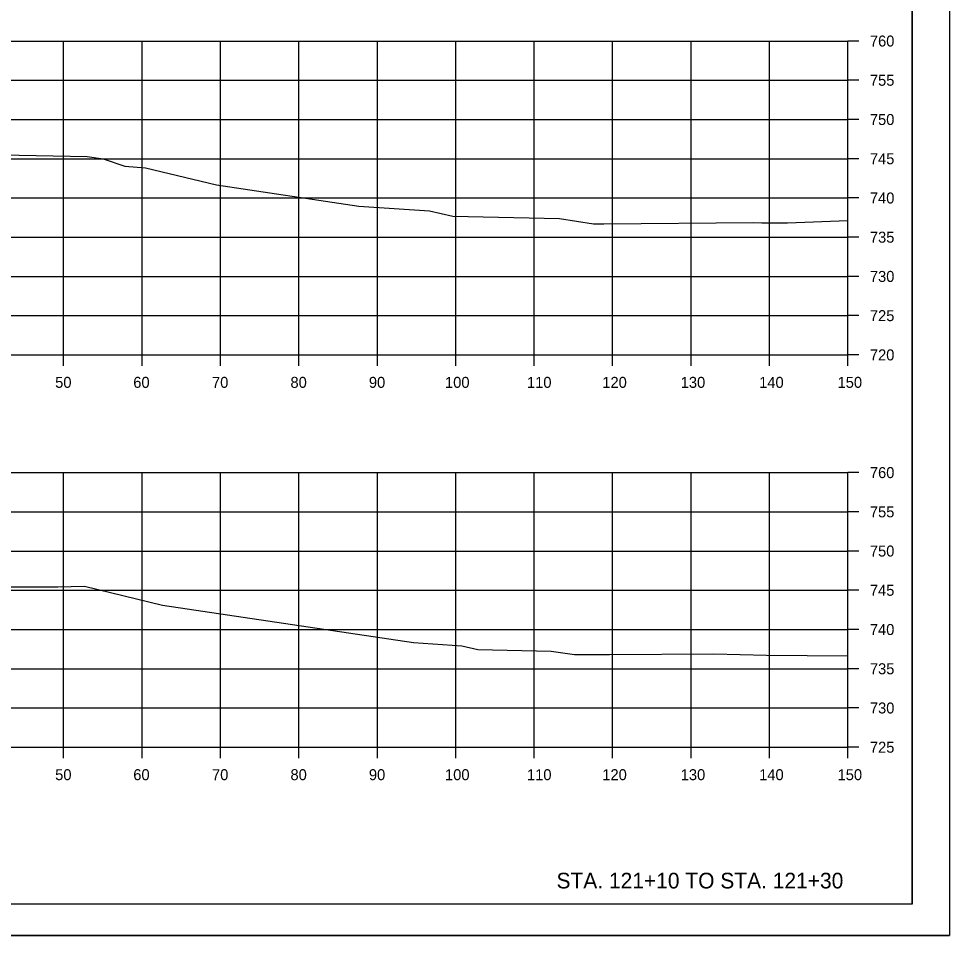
# Model space of a CAD drawing. Extents: x 1202951 to 1376887, y 378065 to 728038.
# Drawn here: x 1370161 to 1370279.6, y 380471.5 to 380588.4 of the extents above; entities that cross this region are included whole.
import ezdxf

# ---------------------------------------------------------------- set-up
doc = ezdxf.new("R2010")
doc.units = 0
for name, color, linetype in [('R_Axis', 7, 'Continuous'), ('R_Axis Annot', 7, 'Continuous'), ('R_Draft', 7, 'Continuous'), ('R_Exist Surface', 7, 'Continuous'), ('R_Grid', 7, 'Continuous'), ('R_No Plot', 7, 'Continuous')]:
    doc.layers.add(name, color=color, linetype=linetype)

msp = doc.modelspace()

# ---------------------------------------------------------------- linework, layer by layer
at = {"layer": 'R_Axis'}
for p, q in [((1370266.7, 380545.52), (1370266.7, 380585.52)), ((1370268.1, 380585.52), (1370266.7, 380585.52)), ((1370268.1, 380580.52), (1370266.7, 380580.52)), ((1370268.1, 380575.52), (1370266.7, 380575.52)), ((1370268.1, 380570.52), (1370266.7, 380570.52)), ((1370268.1, 380565.52), (1370266.7, 380565.52)), ((1370268.1, 380560.52), (1370266.7, 380560.52)), ((1370268.1, 380555.52), (1370266.7, 380555.52)), ((1370268.1, 380550.52), (1370266.7, 380550.52)), ((1369966.7, 380545.52), (1370266.7, 380545.52)), ((1370166.7, 380544.12), (1370166.7, 380545.52)), ((1370176.7, 380544.12), (1370176.7, 380545.52)), ((1370186.7, 380544.12), (1370186.7, 380545.52)), ((1370196.7, 380544.12), (1370196.7, 380545.52)), ((1370206.7, 380544.12), (1370206.7, 380545.52)), ((1370216.7, 380544.12), (1370216.7, 380545.52)), ((1370226.7, 380544.12), (1370226.7, 380545.52)), ((1370236.7, 380544.12), (1370236.7, 380545.52)), ((1370246.7, 380544.12), (1370246.7, 380545.52)), ((1370256.7, 380544.12), (1370256.7, 380545.52)), ((1370266.7, 380544.12), (1370266.7, 380545.52)), ((1370268.1, 380545.52), (1370266.7, 380545.52)), ((1370266.7, 380495.52), (1370266.7, 380530.52)), ((1370268.1, 380530.52), (1370266.7, 380530.52)), ((1370268.1, 380525.52), (1370266.7, 380525.52)), ((1370268.1, 380520.52), (1370266.7, 380520.52)), ((1370268.1, 380515.52), (1370266.7, 380515.52)), ((1370268.1, 380510.52), (1370266.7, 380510.52)), ((1370268.1, 380505.52), (1370266.7, 380505.52)), ((1370268.1, 380500.52), (1370266.7, 380500.52)), ((1369966.7, 380495.52), (1370266.7, 380495.52)), ((1370166.7, 380494.12), (1370166.7, 380495.52)), ((1370176.7, 380494.12), (1370176.7, 380495.52)), ((1370186.7, 380494.12), (1370186.7, 380495.52)), ((1370196.7, 380494.12), (1370196.7, 380495.52)), ((1370206.7, 380494.12), (1370206.7, 380495.52)), ((1370216.7, 380494.12), (1370216.7, 380495.52)), ((1370226.7, 380494.12), (1370226.7, 380495.52)), ((1370236.7, 380494.12), (1370236.7, 380495.52)), ((1370246.7, 380494.12), (1370246.7, 380495.52)), ((1370256.7, 380494.12), (1370256.7, 380495.52)), ((1370266.7, 380494.12), (1370266.7, 380495.52)), ((1370268.1, 380495.52), (1370266.7, 380495.52))]:
    msp.add_line(p, q, dxfattribs=at)
at = {"layer": 'R_Exist Surface'}
for points in [[(1370156.64, 380571.08), (1370169.69, 380570.82), (1370171.73, 380570.51), (1370174.5, 380569.59), (1370177.13, 380569.38), (1370186.2, 380567.2), (1370204.35, 380564.48), (1370213.33, 380563.9), (1370216.31, 380563.19), (1370229.93, 380562.9), (1370234.24, 380562.24), (1370235.57, 380562.24), (1370254.66, 380562.39), (1370255.72, 380562.37), (1370259, 380562.33), (1370266.7, 380562.66)], [(1370155, 380515.95), (1370165.95, 380515.97), (1370169.38, 380516.03), (1370179.32, 380513.64), (1370211.3, 380508.86), (1370217.47, 380508.46), (1370219.51, 380507.97), (1370228.86, 380507.77), (1370231.82, 380507.32), (1370236.28, 380507.32), (1370249.6, 380507.43), (1370256.32, 380507.26), (1370266.7, 380507.16)]]:
    msp.add_lwpolyline(points, dxfattribs=at)
at = {"layer": 'R_Grid'}
for p, q in [((1369966.7, 380585.52), (1370266.7, 380585.52)), ((1370166.7, 380545.52), (1370166.7, 380585.52)), ((1370176.7, 380545.52), (1370176.7, 380585.52)), ((1370186.7, 380545.52), (1370186.7, 380585.52)), ((1370196.7, 380545.52), (1370196.7, 380585.52)), ((1370206.7, 380545.52), (1370206.7, 380585.52)), ((1370216.7, 380545.52), (1370216.7, 380585.52)), ((1370226.7, 380545.52), (1370226.7, 380585.52)), ((1370236.7, 380545.52), (1370236.7, 380585.52)), ((1370246.7, 380545.52), (1370246.7, 380585.52)), ((1370256.7, 380545.52), (1370256.7, 380585.52)), ((1370266.7, 380545.52), (1370266.7, 380585.52)), ((1369966.7, 380580.52), (1370266.7, 380580.52)), ((1369966.7, 380575.52), (1370266.7, 380575.52)), ((1369966.7, 380570.52), (1370266.7, 380570.52)), ((1369966.7, 380565.52), (1370266.7, 380565.52)), ((1369966.7, 380560.52), (1370266.7, 380560.52)), ((1369966.7, 380555.52), (1370266.7, 380555.52)), ((1369966.7, 380550.52), (1370266.7, 380550.52)), ((1369966.7, 380545.52), (1370266.7, 380545.52)), ((1369966.7, 380530.52), (1370266.7, 380530.52)), ((1370166.7, 380495.52), (1370166.7, 380530.52)), ((1370176.7, 380495.52), (1370176.7, 380530.52)), ((1370186.7, 380495.52), (1370186.7, 380530.52)), ((1370196.7, 380495.52), (1370196.7, 380530.52)), ((1370206.7, 380495.52), (1370206.7, 380530.52)), ((1370216.7, 380495.52), (1370216.7, 380530.52)), ((1370226.7, 380495.52), (1370226.7, 380530.52)), ((1370236.7, 380495.52), (1370236.7, 380530.52)), ((1370246.7, 380495.52), (1370246.7, 380530.52)), ((1370256.7, 380495.52), (1370256.7, 380530.52)), ((1370266.7, 380495.52), (1370266.7, 380530.52)), ((1369966.7, 380525.52), (1370266.7, 380525.52)), ((1369966.7, 380520.52), (1370266.7, 380520.52)), ((1369966.7, 380515.52), (1370266.7, 380515.52)), ((1369966.7, 380510.52), (1370266.7, 380510.52)), ((1369966.7, 380505.52), (1370266.7, 380505.52)), ((1369966.7, 380500.52), (1370266.7, 380500.52)), ((1369966.7, 380495.52), (1370266.7, 380495.52))]:
    msp.add_line(p, q, dxfattribs=at)
at = {"layer": 'R_No Plot'}
for p, q in [((1370274.88, 380475.52), (1370274.88, 380680.98)), ((1370274.88, 380475.52), (1369958.7, 380475.52)), ((1369946.3, 380471.54), (1370279.63, 380471.54))]:
    msp.add_line(p, q, dxfattribs=at)
for points in [[(1369946.29, 380684.88), (1370279.63, 380684.88), (1370279.63, 380471.54), (1369946.29, 380471.54)], [(1370192.62, 380680.98), (1370212.24, 380680.98), (1370212.24, 380671.1), (1370228.35, 380671.1), (1370251.55, 380671.1), (1370251.55, 380646.77), (1370274.88, 380646.77), (1370274.88, 380475.52), (1369958.7, 380475.52), (1369958.7, 380680.98)]]:
    msp.add_lwpolyline(points, close=True, dxfattribs=at)

# ---------------------------------------------------------------- texts
at = {"layer": 'R_Axis Annot'}
for s, p in [('760', (1370269.5, 380584.82)), ('755', (1370269.5, 380579.82)), ('750', (1370269.5, 380574.82)), ('745', (1370269.5, 380569.82)), ('740', (1370269.5, 380564.82)), ('735', (1370269.5, 380559.82)), ('730', (1370269.5, 380554.82)), ('725', (1370269.5, 380549.82)), ('720', (1370269.5, 380544.82)), ('50', (1370165.62, 380541.32)), ('60', (1370175.58, 380541.32)), ('70', (1370185.62, 380541.32)), ('80', (1370195.62, 380541.32)), ('90', (1370205.62, 380541.32)), ('100', (1370215.33, 380541.32)), ('110', (1370225.78, 380541.32)), ('120', (1370235.38, 380541.32)), ('130', (1370245.38, 380541.32)), ('140', (1370255.38, 380541.32)), ('150', (1370265.38, 380541.32)), ('760', (1370269.5, 380529.82)), ('755', (1370269.5, 380524.82)), ('750', (1370269.5, 380519.82)), ('745', (1370269.5, 380514.82)), ('740', (1370269.5, 380509.82)), ('735', (1370269.5, 380504.82)), ('730', (1370269.5, 380499.82)), ('725', (1370269.5, 380494.82)), ('50', (1370165.62, 380491.32)), ('60', (1370175.58, 380491.32)), ('70', (1370185.62, 380491.32)), ('80', (1370195.62, 380491.32)), ('90', (1370205.62, 380491.32)), ('100', (1370215.33, 380491.32)), ('110', (1370225.78, 380491.32)), ('120', (1370235.38, 380491.32)), ('130', (1370245.38, 380491.32)), ('140', (1370255.38, 380491.32)), ('150', (1370265.38, 380491.32))]:
    msp.add_text(s, height=1.4, dxfattribs=at).set_placement(p)
at = {"layer": 'R_Draft'}
msp.add_text('STA. 121+10 TO STA. 121+30', height=2, dxfattribs=at).set_placement((1370229.54, 380477.52))

doc.saveas('drawing.dxf')
